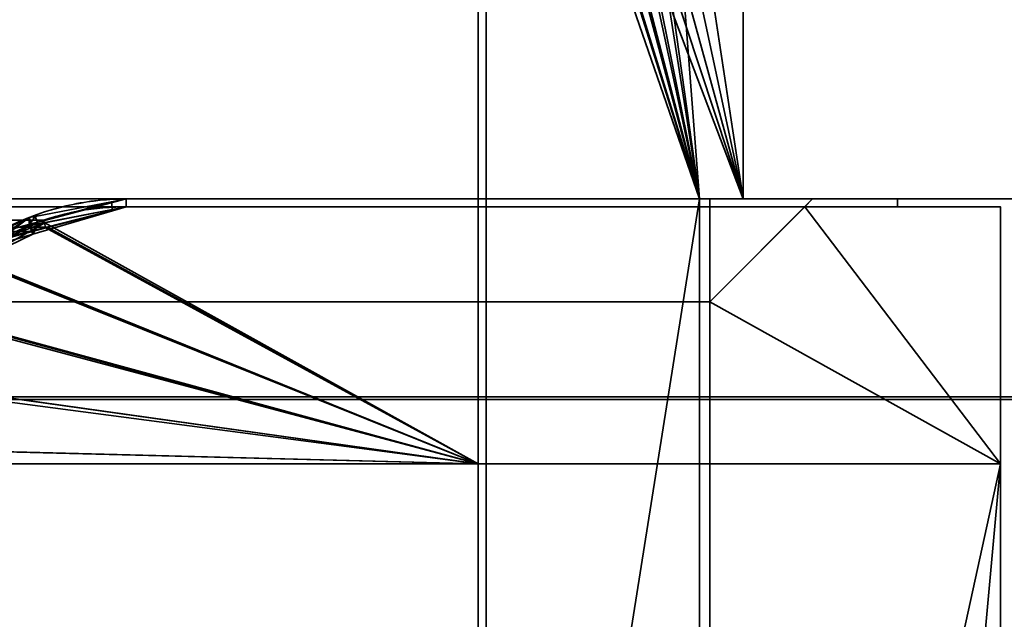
# Model space of a CAD drawing. Header units: millimetres. Extents: x -603 to 3703, y -120 to 193.
# Tile 263 of 656: x 402 to 421, y 170 to 182. Entities that reach past the tile are written whole.
import ezdxf

# ---------------------------------------------------------------- set-up
doc = ezdxf.new("R2010")
doc.units = ezdxf.units.MM
doc.layers.add('151', color=7, linetype='Continuous', true_color=0xffffff)

# ---------------------------------------------------------------- blocks, each defined once
blk = doc.blocks.new('UG_SURFACE_001')
at = {"layer": '151', "color": 252, "linetype": 'Continuous', "lineweight": 35}
for points in [[(602.5, -35, 2213), (602.5, 174.4, 2213), (-602.5, 174.4, 2213), (-602.5, -35, 2213)], [(-602.5, 174.4, 2213), (602.5, 174.4, 2213), (452.5, 174.4, 2063), (-452.5, 174.4, 2063)], [(-452.5, -35, 2063), (-452.5, 174.4, 2063), (452.5, 174.4, 2063), (452.5, -35, 2063)]]:
    blk.add_3dface(points, dxfattribs=at)
blk = doc.blocks.new('UG_SURFACE_042')
at = {"layer": '151', "color": 7, "linetype": 'Continuous', "lineweight": 35}
for points in [[(410.5, 178.3, 2019), (-410.5, 178.3, 2019), (-410.5, 178.15, 2019), (410.5, 178.15, 2019)], [(403.65, 178.3, 2012.15), (-403.65, 178.3, 2012.15), (-410.5, 178.3, 2019), (410.5, 178.3, 2019)], [(402.08, 177.887, 2010.58), (-402.08, 177.887, 2010.58), (-403.65, 178.3, 2012.15), (403.65, 178.3, 2012.15)], [(402.08, 177.887, 2010.58), (403.65, 178.3, 2012.15), (403.65, 178.15, 2012.15), (401.826, 177.67, 2010.326)], [(403.65, 178.3, 2012.15), (410.5, 178.3, 2019), (410.5, 178.15, 2019), (403.65, 178.15, 2012.15)], [(403.65, 178.15, 2012.15), (410.5, 178.15, 2019), (-410.5, 178.15, 2019), (-403.65, 178.15, 2012.15)], [(-403.65, 178.15, 2012.15), (-401.837, 177.614, 2010.337), (401.826, 177.67, 2010.326)], [(401.826, 177.67, 2010.326), (403.65, 178.15, 2012.15), (-403.65, 178.15, 2012.15)], [(-401.115, 177.633, 2009.615), (-402.08, 177.887, 2010.58), (402.08, 177.887, 2010.58)], [(-401.115, 177.633, 2009.615), (402.08, 177.887, 2010.58), (401.115, 177.633, 2009.615)], [(401.826, 177.67, 2010.326), (401.188, 177.502, 2009.688), (401.115, 177.633, 2009.615), (402.08, 177.887, 2010.58)], [(401.188, 177.502, 2009.688), (401.826, 177.67, 2010.326), (-401.837, 177.614, 2010.337)]]:
    blk.add_3dface(points, dxfattribs=at)
blk = doc.blocks.new('UG_SURFACE_043')
at = {"layer": '151', "color": 41, "linetype": 'Continuous', "lineweight": 35}
for points in [[(420.65, 173.15, 2029.15), (415, 173.15, 2023.5), (-415, 173.15, 2023.5), (-420.65, 173.15, 2029.15)], [(420.65, 81, 2029.15), (420.65, 173.15, 2029.15), (-420.65, 173.15, 2029.15), (-420.65, 81, 2029.15)], [(415, 173.15, 2023.5), (415, 147.3, 2023.5), (-415, 147.3, 2023.5), (-415, 173.15, 2023.5)], [(410.5, 147.3, 2019), (410.5, 173.15, 2019), (-410.5, 173.15, 2019), (-410.5, 147.3, 2019)], [(410.5, 173.15, 2019), (398.65, 173.15, 2007.15), (-398.65, 173.15, 2007.15), (-410.5, 173.15, 2019)], [(409.5, 89, 2018), (398.65, 173.15, 2007.15), (410.5, 173.15, 2019), (410.5, 147.3, 2019)], [(409.5, 89, 2018), (409.5, 55.15, 2018), (398.65, 55.15, 2007.15), (398.65, 173.15, 2007.15)], [(415, 147.3, 2023.5), (415, 173.15, 2023.5), (420.65, 173.15, 2029.15), (420.65, 81, 2029.15)]]:
    blk.add_3dface(points, dxfattribs=at)
blk = doc.blocks.new('UG_SURFACE_044')
at = {"layer": '151', "color": 14, "linetype": 'Continuous', "lineweight": 35}
for points in [[(410.5, 173.15, 2019), (410.5, 178.15, 2019), (-410.5, 178.15, 2019), (-410.5, 173.15, 2019)], [(410.5, 178.15, 2019), (403.65, 178.15, 2012.15), (-403.65, 178.15, 2012.15), (-410.5, 178.15, 2019)], [(-402.123, 177.76, 2010.623), (-403.65, 178.15, 2012.15), (403.65, 178.15, 2012.15)], [(403.65, 178.15, 2012.15), (402.125, 177.749, 2010.626), (-402.123, 177.76, 2010.623)], [(402.125, 177.749, 2010.626), (403.65, 178.15, 2012.15), (410.5, 178.15, 2019), (410.5, 173.15, 2019)], [(-401.252, 177.538, 2009.752), (-402.123, 177.76, 2010.623), (402.125, 177.749, 2010.626)], [(-401.252, 177.538, 2009.752), (402.125, 177.749, 2010.626), (401.189, 177.503, 2009.689)], [(410.5, 173.15, 2019), (400.755, 177.1, 2009.255), (401.189, 177.503, 2009.689), (402.125, 177.749, 2010.626)], [(399.623, 176.049, 2008.123), (400.755, 177.1, 2009.255), (410.5, 173.15, 2019)], [(398.922, 174.671, 2007.421), (399.493, 175.928, 2007.993), (399.623, 176.049, 2008.123), (410.5, 173.15, 2019)], [(410.5, 173.15, 2019), (398.65, 173.15, 2007.15), (398.823, 174.454, 2007.323), (398.922, 174.671, 2007.421)], [(398.65, 173.15, 2007.15), (410.5, 173.15, 2019), (-410.5, 173.15, 2019), (-398.65, 173.15, 2007.15)]]:
    blk.add_3dface(points, dxfattribs=at)
blk = doc.blocks.new('UG_SURFACE_045')
at = {"layer": '151', "color": 14, "linetype": 'Continuous', "lineweight": 35}
for points in [[(420.65, 178.15, 2029.15), (416.85, 178.15, 2025.35), (-416.85, 178.15, 2025.35), (-420.65, 178.15, 2029.15)], [(420.65, 173.15, 2029.15), (420.65, 178.15, 2029.15), (-420.65, 178.15, 2029.15), (-420.65, 173.15, 2029.15)], [(415, 176.3, 2023.5), (-415, 176.3, 2023.5), (-416.85, 178.15, 2025.35), (416.85, 178.15, 2025.35)], [(420.65, 173.15, 2029.15), (415, 173.15, 2023.5), (415, 176.3, 2023.5), (416.85, 178.15, 2025.35)], [(416.85, 178.15, 2025.35), (420.65, 178.15, 2029.15), (420.65, 173.15, 2029.15)], [(415, 176.3, 2023.5), (415, 173.15, 2023.5), (-415, 173.15, 2023.5), (-415, 176.3, 2023.5)], [(415, 173.15, 2023.5), (420.65, 173.15, 2029.15), (-420.65, 173.15, 2029.15), (-415, 173.15, 2023.5)]]:
    blk.add_3dface(points, dxfattribs=at)
blk = doc.blocks.new('UG_SURFACE_046')
at = {"layer": '151', "color": 252, "linetype": 'Continuous', "lineweight": 35}
for points in [[(-417, 178.3, 2025.5), (-415, 176.3, 2023.5), (415, 176.3, 2023.5), (417, 178.3, 2025.5)], [(-417, 178.3, 2025.5), (417, 178.3, 2025.5), (415, 178.3, 2023.5), (-415, 178.3, 2023.5)], [(-415, 176.3, 2023.5), (-415, 178.3, 2023.5), (415, 178.3, 2023.5), (415, 176.3, 2023.5)], [(417, 178.3, 2025.5), (417, 178.3, -4), (415, 178.3, -4), (415, 178.3, 2023.5)], [(415, 176.3, 2023.5), (415, 178.3, 2023.5), (415, 178.3, -4), (415, 176.3, -4)], [(417, 178.3, 2025.5), (415, 176.3, 2023.5), (415, 176.3, -4), (417, 178.3, -4)], [(415, 178.3, -4), (417, 178.3, -4), (415, 176.3, -4)]]:
    blk.add_3dface(points, dxfattribs=at)
blk = doc.blocks.new('UG_SURFACE_047')
at = {"layer": '151', "color": 7, "linetype": 'Continuous', "lineweight": 35}
for points in [[(-418.65, 178.15, 2027.15), (418.65, 178.15, 2027.15), (418.65, 178.3, 2027.15), (-418.65, 178.3, 2027.15)], [(418.65, 178.3, 2027.15), (417, 178.3, 2025.5), (-417, 178.3, 2025.5), (-418.65, 178.3, 2027.15)], [(-416.85, 178.15, 2025.35), (-417, 178.3, 2025.5), (417, 178.3, 2025.5), (416.85, 178.15, 2025.35)], [(418.65, 178.3, 2027.15), (418.65, 178.15, 2027.15), (416.85, 178.15, 2025.35), (417, 178.3, 2025.5)], [(418.65, 178.15, 2027.15), (-418.65, 178.15, 2027.15), (-416.85, 178.15, 2025.35), (416.85, 178.15, 2025.35)]]:
    blk.add_3dface(points, dxfattribs=at)
blk = doc.blocks.new('UG_SURFACE_049')
at = {"layer": '151', "color": 7, "linetype": 'Continuous', "lineweight": 35}
for points in [[(401.837, 177.614, 2010.337), (403.65, 178.15, 2012.15), (403.65, 178.3, 2012.15), (401.772, 177.806, 2010.272)], [(403.65, 178.3, -4), (403.369, 178.246, -4), (401.772, 177.806, 2010.272)], [(401.772, 177.806, 2010.272), (403.65, 178.3, 2012.15), (403.65, 178.3, -4)], [(401.772, 177.806, 2010.272), (403.369, 178.246, -4), (401.886, 177.962, -4)], [(401.886, 177.962, -4), (403.369, 178.246, -4), (403.378, 178.097, -4), (401.939, 177.816, -4)], [(403.369, 178.246, -4), (403.65, 178.3, -4), (403.65, 178.15, -4), (403.378, 178.097, -4)], [(403.65, 178.15, 2012.15), (410.5, 178.15, 2019), (410.5, 178.3, 2019), (403.65, 178.3, 2012.15)], [(403.65, 178.3, 2012.15), (410.5, 178.3, 2019), (410.5, 178.3, -4), (403.65, 178.3, -4)], [(403.65, 178.3, -4), (410.5, 178.3, -4), (410.5, 178.15, -4), (403.65, 178.15, -4)], [(410.5, 178.3, -4), (410.5, 178.3, 2019), (410.5, 178.15, 2019), (410.5, 178.15, -4)], [(401.939, 177.816, -4), (403.65, 178.15, 2012.15), (401.837, 177.614, 2010.337)], [(403.65, 178.15, 2012.15), (401.939, 177.816, -4), (403.378, 178.097, -4)], [(403.378, 178.097, -4), (403.65, 178.15, -4), (403.65, 178.15, 2012.15)], [(403.65, 178.15, 2012.15), (403.65, 178.15, -4), (410.5, 178.15, -4), (410.5, 178.15, 2019)], [(401.758, 177.932, -4), (400.568, 177.157, -4), (400.069, 176.662, 2008.569)], [(400.069, 176.662, 2008.569), (401.115, 177.633, 2009.615), (401.758, 177.932, -4)], [(401.772, 177.784, -4), (400.656, 177.044, -4), (400.568, 177.157, -4), (401.758, 177.932, -4)], [(401.115, 177.633, 2009.615), (401.772, 177.806, 2010.272), (401.758, 177.932, -4)], [(401.811, 177.792, -4), (401.772, 177.784, -4), (401.758, 177.932, -4), (401.769, 177.939, -4)], [(401.769, 177.939, -4), (401.758, 177.932, -4), (401.772, 177.806, 2010.272)], [(401.769, 177.939, -4), (401.886, 177.962, -4), (401.939, 177.816, -4), (401.811, 177.792, -4)], [(401.772, 177.806, 2010.272), (401.886, 177.962, -4), (401.769, 177.939, -4)], [(400.656, 177.044, -4), (401.772, 177.784, -4), (401.837, 177.614, 2010.337)], [(401.772, 177.806, 2010.272), (401.115, 177.633, 2009.615), (400.932, 177.347, 2009.432), (401.837, 177.614, 2010.337)], [(401.772, 177.784, -4), (401.811, 177.792, -4), (401.837, 177.614, 2010.337)], [(401.837, 177.614, 2010.337), (401.811, 177.792, -4), (401.939, 177.816, -4)], [(400.656, 177.044, -4), (401.837, 177.614, 2010.337), (400.932, 177.347, 2009.432)]]:
    blk.add_3dface(points, dxfattribs=at)
blk = doc.blocks.new('UG_SURFACE_050')
at = {"layer": '151', "color": 14, "linetype": 'Continuous', "lineweight": 35}
for points in [[(403.65, 178.15, -4), (402.068, 177.835, -4), (402.075, 177.748, 2010.576)], [(402.068, 177.835, -4), (403.65, 178.15, -4), (410.5, 178.15, -4), (410.5, 173.15, -4)], [(402.075, 177.748, 2010.576), (403.65, 178.15, 2012.15), (403.65, 178.15, -4)], [(410.5, 173.15, 2019), (410.5, 178.15, 2019), (403.65, 178.15, 2012.15), (402.075, 177.748, 2010.576)], [(410.5, 178.15, 2019), (410.5, 178.15, -4), (403.65, 178.15, -4), (403.65, 178.15, 2012.15)], [(410.5, 173.15, -4), (410.5, 178.15, -4), (410.5, 178.15, 2019), (410.5, 173.15, 2019)], [(402.068, 177.835, -4), (401.737, 177.769, -4), (400.718, 177.074, 2009.218)], [(400.718, 177.074, 2009.218), (401.252, 177.538, 2009.752), (402.068, 177.835, -4)], [(401.737, 177.769, -4), (400.726, 177.094, -4), (400.718, 177.074, 2009.218)], [(402.075, 177.748, 2010.576), (401.252, 177.538, 2009.752), (400.718, 177.074, 2009.218), (410.5, 173.15, 2019)], [(410.5, 173.15, -4), (400.726, 177.094, -4), (401.737, 177.769, -4), (402.068, 177.835, -4)], [(401.252, 177.538, 2009.752), (402.075, 177.748, 2010.576), (402.068, 177.835, -4)], [(399.647, 176.145, 2008.147), (400.726, 177.094, -4), (400.114, 176.686, -4)], [(399.647, 176.145, 2008.147), (400.718, 177.074, 2009.218), (400.726, 177.094, -4)], [(399.706, 176.074, -4), (400.114, 176.686, -4), (400.726, 177.094, -4), (410.5, 173.15, -4)], [(400.718, 177.074, 2009.218), (399.647, 176.145, 2008.147), (399.634, 176.121, 2008.134), (410.5, 173.15, 2019)], [(400.114, 176.686, -4), (399.706, 176.074, -4), (399.634, 176.121, 2008.134)], [(399.634, 176.121, 2008.134), (399.647, 176.145, 2008.147), (400.114, 176.686, -4)], [(398.933, 174.772, 2007.433), (399.634, 176.121, 2008.134), (399.706, 176.074, -4)], [(410.5, 173.15, 2019), (399.634, 176.121, 2008.134), (398.933, 174.772, 2007.433)], [(399.706, 176.074, -4), (399.031, 175.063, -4), (398.933, 174.772, 2007.433)], [(398.973, 174.772, -4), (399.031, 175.063, -4), (399.706, 176.074, -4), (410.5, 173.15, -4)], [(399.031, 175.063, -4), (398.973, 174.772, -4), (398.933, 174.772, 2007.433)], [(398.973, 174.772, -4), (398.71, 173.452, -4), (398.698, 173.45, 2007.198)], [(398.698, 173.45, 2007.198), (398.897, 174.703, 2007.397), (398.973, 174.772, -4)], [(398.933, 174.772, 2007.433), (398.897, 174.703, 2007.397), (398.698, 173.45, 2007.198), (410.5, 173.15, 2019)], [(410.5, 173.15, -4), (398.71, 173.452, -4), (398.973, 174.772, -4)], [(398.897, 174.703, 2007.397), (398.933, 174.772, 2007.433), (398.973, 174.772, -4)], [(398.71, 173.452, -4), (398.65, 173.15, -4), (398.65, 173.15, 2007.15)], [(398.65, 173.15, 2007.15), (398.698, 173.45, 2007.198), (398.71, 173.452, -4)], [(410.5, 173.15, -4), (398.65, 173.15, -4), (398.71, 173.452, -4)], [(398.698, 173.45, 2007.198), (398.65, 173.15, 2007.15), (410.5, 173.15, 2019)], [(398.65, 173.15, 2007.15), (398.65, 173.15, -4), (410.5, 173.15, -4), (410.5, 173.15, 2019)]]:
    blk.add_3dface(points, dxfattribs=at)
blk = doc.blocks.new('UG_SURFACE_052')
at = {"layer": '151', "color": 41, "linetype": 'Continuous', "lineweight": 35}
for points in [[(410.5, 173.15, 2019), (410.5, 173.15, -4), (398.65, 173.15, -4), (398.65, 173.15, 2007.15)], [(409.5, 89, -4), (398.65, 173.15, -4), (410.5, 173.15, -4), (410.5, 147.3, -4)], [(409.5, 89, -4), (409.5, 55.15, -4), (398.65, 55.15, -4), (398.65, 173.15, -4)], [(410.5, 147.3, 2019), (410.5, 173.15, 2019), (398.65, 173.15, 2007.15), (398.65, 55.15, 2007.15)], [(410.5, 147.3, -4), (410.5, 173.15, -4), (410.5, 173.15, 2019), (410.5, 147.3, 2019)], [(420.65, 173.15, -4), (413, 89, -4), (415, 147.3, -4)], [(420.65, 173.15, -4), (420.65, 81, -4), (413, 81, -4), (413, 89, -4)], [(415, 173.15, -4), (415, 147.3, -4), (415, 147.3, 2023.5), (415, 173.15, 2023.5)], [(420.65, 173.15, 2029.15), (420.65, 173.15, -4), (415, 173.15, -4), (415, 173.15, 2023.5)], [(415, 147.3, -4), (415, 173.15, -4), (420.65, 173.15, -4)], [(420.65, 81, 2029.15), (420.65, 173.15, 2029.15), (415, 173.15, 2023.5), (415, 147.3, 2023.5)], [(420.65, 81, -4), (420.65, 173.15, -4), (420.65, 173.15, 2029.15), (420.65, 81, 2029.15)]]:
    blk.add_3dface(points, dxfattribs=at)
blk = doc.blocks.new('UG_SURFACE_053')
at = {"layer": '151', "color": 7, "linetype": 'Continuous', "lineweight": 35}
for points in [[(417, 178.3, -4), (418.65, 178.3, -4), (418.65, 178.15, -4), (416.85, 178.15, -4)], [(416.85, 178.15, 2025.35), (417, 178.3, 2025.5), (417, 178.3, -4), (416.85, 178.15, -4)], [(417, 178.3, 2025.5), (416.85, 178.15, 2025.35), (418.65, 178.15, 2027.15), (418.65, 178.3, 2027.15)], [(418.65, 178.3, 2027.15), (418.65, 178.3, -4), (417, 178.3, -4), (417, 178.3, 2025.5)], [(418.65, 178.15, 2027.15), (418.65, 178.15, -4), (418.65, 178.3, -4), (418.65, 178.3, 2027.15)], [(418.65, 178.15, 2027.15), (416.85, 178.15, 2025.35), (416.85, 178.15, -4), (418.65, 178.15, -4)]]:
    blk.add_3dface(points, dxfattribs=at)
blk = doc.blocks.new('UG_SURFACE_054')
at = {"layer": '151', "color": 14, "linetype": 'Continuous', "lineweight": 35}
for points in [[(415, 176.3, -4), (416.85, 178.15, -4), (420.65, 178.15, -4), (420.65, 173.15, -4)], [(416.85, 178.15, 2025.35), (415, 176.3, 2023.5), (415, 173.15, 2023.5), (420.65, 173.15, 2029.15)], [(415, 176.3, -4), (415, 176.3, 2023.5), (416.85, 178.15, 2025.35), (416.85, 178.15, -4)], [(420.65, 173.15, 2029.15), (420.65, 178.15, 2029.15), (416.85, 178.15, 2025.35)], [(420.65, 178.15, 2029.15), (420.65, 178.15, -4), (416.85, 178.15, -4), (416.85, 178.15, 2025.35)], [(420.65, 173.15, -4), (420.65, 178.15, -4), (420.65, 178.15, 2029.15), (420.65, 173.15, 2029.15)], [(420.65, 173.15, -4), (415, 173.15, -4), (415, 176.3, -4)], [(415, 176.3, -4), (415, 173.15, -4), (415, 173.15, 2023.5), (415, 176.3, 2023.5)], [(415, 173.15, 2023.5), (415, 173.15, -4), (420.65, 173.15, -4), (420.65, 173.15, 2029.15)]]:
    blk.add_3dface(points, dxfattribs=at)
blk = doc.blocks.new('UG_SURFACE_073')
at = {"layer": '151', "color": 7, "linetype": 'Continuous', "lineweight": 35}
for points in [[(-470.8, 190.3, 2079.3), (-470.8, 174.45, 2079.3), (470.8, 174.45, 2079.3), (470.8, 190.3, 2079.3)], [(470.65, 190.3, 2079.15), (470.65, 174.45, 2079.15), (-470.65, 174.45, 2079.15), (-470.65, 190.3, 2079.15)], [(410.65, 152.3, 2019.15), (410.65, 190.3, 2019.15), (-410.65, 190.3, 2019.15), (-410.65, 152.3, 2019.15)], [(-410.5, 152.3, 2019), (-410.5, 190.3, 2019), (410.5, 190.3, 2019), (410.5, 152.3, 2019)], [(410.65, 190.3, 2019.15), (410.65, 152.3, 2019.15), (410.5, 152.3, 2019), (410.5, 190.3, 2019)], [(470.65, 174.45, 2079.15), (470.8, 174.45, 2079.3), (-470.8, 174.45, 2079.3), (-470.65, 174.45, 2079.15)]]:
    blk.add_3dface(points, dxfattribs=at)
blk = doc.blocks.new('UG_SURFACE_074')
at = {"layer": '151', "color": 14, "linetype": 'Continuous', "lineweight": 35}
for points in [[(-415.65, 193.3, 2024.15), (-415.65, 178.3, 2024.15), (415.65, 178.3, 2024.15), (415.65, 193.3, 2024.15)], [(414.8, 178.3, 2023.3), (412.735, 193.059, 2021.235), (413.65, 193.3, 2022.15)], [(413.65, 193.3, 2022.15), (415.65, 193.3, 2024.15), (415.65, 178.3, 2024.15), (414.8, 178.3, 2023.3)], [(411.913, 192.67, 2020.413), (412.174, 192.912, 2020.674), (412.735, 193.059, 2021.235), (414.8, 178.3, 2023.3)], [(411.234, 192.039, 2019.734), (411.913, 192.67, 2020.413), (414.8, 178.3, 2023.3)], [(410.813, 191.212, 2019.313), (411.156, 191.967, 2019.655), (411.234, 192.039, 2019.734), (414.8, 178.3, 2023.3)], [(414.8, 178.3, 2023.3), (410.65, 190.3, 2019.15), (410.754, 191.082, 2019.254), (410.813, 191.212, 2019.313)], [(-410.65, 152.15, 2019.15), (-410.65, 190.3, 2019.15), (410.65, 190.3, 2019.15), (410.65, 152.15, 2019.15)], [(410.65, 152.15, 2019.15), (410.65, 190.3, 2019.15), (414.8, 178.3, 2023.3)], [(414.8, 178.3, 2023.3), (415.65, 178.3, 2024.15), (-415.65, 178.3, 2024.15), (-414.8, 178.3, 2023.3)], [(-414.8, 178.3, 2023.3), (-414.8, 149.3, 2023.3), (414.8, 149.3, 2023.3), (414.8, 178.3, 2023.3)], [(414.8, 178.3, 2023.3), (414.8, 149.3, 2023.3), (413.5, 149.3, 2022), (410.65, 152.15, 2019.15)]]:
    blk.add_3dface(points, dxfattribs=at)
blk = doc.blocks.new('UG_SURFACE_075')
at = {"layer": '151', "color": 14, "linetype": 'Continuous', "lineweight": 35}
for points in [[(465.65, 174.45, 2074.15), (-465.65, 174.45, 2074.15), (-465.65, 193.3, 2074.15), (465.65, 193.3, 2074.15)], [(-470.65, 190.3, 2079.15), (-470.65, 174.45, 2079.15), (470.65, 174.45, 2079.15), (470.65, 190.3, 2079.15)], [(465.65, 174.45, 2074.15), (470.65, 174.45, 2079.15), (-470.65, 174.45, 2079.15), (-465.65, 174.45, 2074.15)]]:
    blk.add_3dface(points, dxfattribs=at)
blk = doc.blocks.new('UG_SURFACE_076')
at = {"layer": '151', "color": 41, "linetype": 'Continuous', "lineweight": 35}
for points in [[(-465.65, 193.3, 2074.15), (-465.65, 178.3, 2074.15), (465.65, 178.3, 2074.15), (465.65, 193.3, 2074.15)], [(-415.65, 178.3, 2024.15), (-415.65, 193.3, 2024.15), (415.65, 193.3, 2024.15), (415.65, 178.3, 2024.15)], [(415.65, 193.3, 2024.15), (465.65, 193.3, 2074.15), (465.65, 178.3, 2074.15), (415.65, 178.3, 2024.15)], [(415.65, 178.3, 2024.15), (465.65, 178.3, 2074.15), (-465.65, 178.3, 2074.15), (-415.65, 178.3, 2024.15)]]:
    blk.add_3dface(points, dxfattribs=at)
blk = doc.blocks.new('UG_SURFACE_077')
at = {"layer": '151', "color": 14, "linetype": 'Continuous', "lineweight": 35}
for points in [[(415.65, 178.3, -4), (412.483, 193.059, -4), (412.502, 193.072, -4), (413.38, 193.246, -4)], [(414.8, 178.3, 2023.3), (415.65, 178.3, 2024.15), (413.379, 193.231, 2021.879), (412.488, 193.003, 2020.988)], [(415.65, 178.3, 2024.15), (415.65, 193.3, 2024.15), (413.65, 193.3, 2022.15), (413.379, 193.231, 2021.879)], [(413.38, 193.246, -4), (413.65, 193.3, -4), (415.65, 193.3, -4), (415.65, 178.3, -4)], [(415.65, 193.3, 2024.15), (415.65, 178.3, 2024.15), (415.65, 178.3, -4), (415.65, 193.3, -4)], [(411.729, 192.555, -4), (412.483, 193.059, -4), (415.65, 178.3, -4)], [(414.8, 178.3, 2023.3), (412.488, 193.003, 2020.988), (412.211, 192.933, 2020.711), (411.737, 192.521, 2020.237)], [(414.8, 178.3, 2023.3), (411.737, 192.521, 2020.237), (411.248, 192.097, 2019.748), (411.136, 191.882, 2019.636)], [(411.162, 191.873, -4), (411.529, 192.421, -4), (411.729, 192.555, -4), (415.65, 178.3, -4)], [(414.8, 178.3, 2023.3), (411.136, 191.882, 2019.636), (410.798, 191.232, 2019.299), (410.774, 191.077, 2019.274)], [(410.804, 191.073, -4), (410.878, 191.448, -4), (411.162, 191.873, -4), (415.65, 178.3, -4)], [(410.774, 191.077, 2019.274), (410.65, 190.3, 2019.15), (414.8, 178.3, 2023.3)], [(415.65, 178.3, -4), (414.8, 178.3, -4), (410.65, 190.3, -4), (410.804, 191.073, -4)], [(410.65, 152.15, 2019.15), (410.65, 190.3, 2019.15), (410.65, 190.3, -4), (410.65, 152.15, -4)], [(410.65, 152.15, -4), (410.65, 190.3, -4), (414.8, 178.3, -4)], [(414.8, 178.3, 2023.3), (410.65, 190.3, 2019.15), (410.65, 152.15, 2019.15)], [(414.8, 178.3, -4), (414.8, 149.3, -4), (413.5, 149.3, -4), (410.65, 152.15, -4)], [(410.65, 152.15, 2019.15), (413.5, 149.3, 2022), (414.8, 149.3, 2023.3), (414.8, 178.3, 2023.3)], [(414.8, 178.3, 2023.3), (414.8, 178.3, -4), (415.65, 178.3, -4), (415.65, 178.3, 2024.15)], [(414.8, 178.3, 2023.3), (414.8, 149.3, 2023.3), (414.8, 149.3, -4), (414.8, 178.3, -4)]]:
    blk.add_3dface(points, dxfattribs=at)
blk = doc.blocks.new('UG_SURFACE_078')
at = {"layer": '151', "color": 7, "linetype": 'Continuous', "lineweight": 35}
for points in [[(410.5, 190.3, 2019), (410.5, 152.3, 2019), (410.65, 152.3, 2019.15), (410.65, 190.3, 2019.15)], [(410.5, 152.3, -4), (410.5, 190.3, -4), (410.65, 190.3, -4), (410.65, 152.3, -4)], [(410.5, 152.3, 2019), (410.5, 190.3, 2019), (410.5, 190.3, -4), (410.5, 152.3, -4)], [(410.65, 152.3, -4), (410.65, 190.3, -4), (410.65, 190.3, 2019.15), (410.65, 152.3, 2019.15)]]:
    blk.add_3dface(points, dxfattribs=at)
blk = doc.blocks.new('UG_SURFACE_079')
at = {"layer": '151', "color": 41, "linetype": 'Continuous', "lineweight": 35}
for points in [[(415.65, 178.3, 2024.15), (415.65, 193.3, 2024.15), (415.65, 193.3, -4), (415.65, 178.3, -4)], [(465.65, 178.3, -4), (415.65, 178.3, -4), (415.65, 193.3, -4), (465.65, 193.3, -4)], [(415.65, 178.3, 2024.15), (465.65, 178.3, 2074.15), (465.65, 193.3, 2074.15), (415.65, 193.3, 2024.15)], [(415.65, 178.3, 2024.15), (415.65, 178.3, -4), (465.65, 178.3, -4), (465.65, 178.3, 2074.15)]]:
    blk.add_3dface(points, dxfattribs=at)

msp = doc.modelspace()

# ---------------------------------------------------------------- linework, layer by layer
at = {"layer": '151', "color": 252, "linetype": 'Continuous', "lineweight": -3, "true_color": 0x939598}
for p, q in [((415.65, 178.3, -4), (415.65, 193.3, -4)), ((415.65, 193.3, 2024.15), (415.65, 178.3, 2024.15)), ((415.65, 178.3, 2024.15), (415.65, 193.3, 2024.15)), ((415.65, 193.3, -4), (415.65, 178.3, -4)), ((415.65, 178.3, 2024.15), (415.65, 193.3, 2024.15)), ((415.65, 193.3, 2024.15), (415.65, 178.3, 2024.15)), ((410.5, 152.3, -4), (410.5, 190.3, -4)), ((410.5, 190.3, 2019), (410.5, 152.3, 2019)), ((410.5, 190.3, 2019), (410.5, 152.3, 2019)), ((410.65, 190.3, 2019.15), (410.65, 152.3, 2019.15)), ((410.65, 190.3, 2019.15), (410.65, 152.15, 2019.15)), ((410.65, 190.3, -4), (410.65, 152.15, -4)), ((410.65, 152.3, -4), (410.65, 190.3, -4)), ((410.65, 190.3, 2019.15), (410.65, 152.15, 2019.15)), ((410.65, 190.3, 2019.15), (410.65, 152.3, 2019.15)), ((-465.65, 178.3, 2074.15), (465.65, 178.3, 2074.15)), ((418.65, 178.3, 2027.15), (-418.65, 178.3, 2027.15)), ((417, 178.3, 2025.5), (-417, 178.3, 2025.5)), ((417, 178.3, 2025.5), (-417, 178.3, 2025.5)), ((-415.65, 178.3, 2024.15), (415.65, 178.3, 2024.15)), ((-415.65, 178.3, 2024.15), (415.65, 178.3, 2024.15)), ((415, 178.3, 2023.5), (-415, 178.3, 2023.5)), ((-414.8, 178.3, 2023.3), (414.8, 178.3, 2023.3)), ((410.5, 178.3, 2019), (-410.5, 178.3, 2019)), ((403.65, 178.3, 2012.15), (-403.65, 178.3, 2012.15)), ((410.5, 178.3, 2019), (403.65, 178.3, 2012.15)), ((403.65, 178.3, 2012.15), (410.5, 178.3, 2019)), ((403.65, 178.3, -4), (403.65, 178.3, 2012.15)), ((403.65, 178.3, -4), (410.5, 178.3, -4)), ((410.5, 178.3, -4), (410.5, 178.3, 2019)), ((410.5, 178.3, 2019), (410.5, 178.15, 2019)), ((410.5, 178.3, -4), (410.5, 178.15, -4)), ((410.5, 178.15, 2019), (410.5, 178.3, 2019)), ((414.8, 178.3, 2023.3), (415.65, 178.3, 2024.15)), ((414.8, 149.3, 2023.3), (414.8, 178.3, 2023.3)), ((414.8, 149.3, -4), (414.8, 178.3, -4)), ((415.65, 178.3, -4), (414.8, 178.3, -4)), ((414.8, 149.3, 2023.3), (414.8, 178.3, 2023.3)), ((415.65, 178.3, 2024.15), (414.8, 178.3, 2023.3)), ((414.8, 178.3, 2023.3), (414.8, 178.3, -4)), ((414.8, 149.3, -4), (414.8, 178.3, -4)), ((415, 178.3, -4), (417, 178.3, -4)), ((415, 176.3, -4), (415, 178.3, -4)), ((417, 178.3, 2025.5), (415, 176.3, 2023.5)), ((415, 176.3, 2023.5), (415, 178.3, 2023.5)), ((417, 178.3, -4), (415, 176.3, -4)), ((415, 178.3, -4), (415, 178.3, 2023.5)), ((465.65, 178.3, 2074.15), (415.65, 178.3, 2024.15)), ((415.65, 178.3, 2024.15), (415.65, 178.3, -4)), ((415.65, 178.3, 2024.15), (465.65, 178.3, 2074.15)), ((415.65, 178.3, 2024.15), (415.65, 178.3, -4)), ((465.65, 178.3, -4), (415.65, 178.3, -4)), ((416.85, 178.15, 2025.35), (417, 178.3, 2025.5)), ((417, 178.3, -4), (416.85, 178.15, -4)), ((417, 178.3, 2025.5), (416.85, 178.15, 2025.35)), ((418.65, 178.3, -4), (417, 178.3, -4)), ((417, 178.3, -4), (417, 178.3, 2025.5)), ((418.65, 178.3, 2027.15), (417, 178.3, 2025.5)), ((417, 178.3, -4), (417, 178.3, 2025.5)), ((417, 178.3, 2025.5), (418.65, 178.3, 2027.15)), ((418.65, 178.3, -4), (418.65, 178.15, -4)), ((418.65, 178.3, -4), (418.65, 178.3, 2027.15)), ((418.65, 178.3, 2027.15), (418.65, 178.15, 2027.15)), ((418.65, 178.3, 2027.15), (418.65, 178.15, 2027.15)), ((420.65, 178.15, 2029.15), (-420.65, 178.15, 2029.15)), ((418.65, 178.15, 2027.15), (-418.65, 178.15, 2027.15)), ((416.85, 178.15, 2025.35), (-416.85, 178.15, 2025.35)), ((416.85, 178.15, 2025.35), (-416.85, 178.15, 2025.35)), ((410.5, 178.15, 2019), (-410.5, 178.15, 2019)), ((410.5, 178.15, 2019), (-410.5, 178.15, 2019)), ((-403.65, 178.15, 2012.15), (403.65, 178.15, 2012.15)), ((-403.65, 178.15, 2012.15), (403.65, 178.15, 2012.15)), ((403.65, 178.15, 2012.15), (410.5, 178.15, 2019)), ((410.5, 178.15, -4), (403.65, 178.15, -4)), ((403.65, 178.15, -4), (410.5, 178.15, -4)), ((403.65, 178.15, 2012.15), (403.65, 178.15, -4)), ((403.65, 178.15, 2012.15), (410.5, 178.15, 2019)), ((410.5, 178.15, 2019), (403.65, 178.15, 2012.15)), ((410.5, 178.15, 2019), (403.65, 178.15, 2012.15)), ((410.5, 178.15, -4), (410.5, 178.15, 2019)), ((410.5, 178.15, -4), (410.5, 178.15, 2019)), ((410.5, 173.15, 2019), (410.5, 178.15, 2019)), ((410.5, 173.15, 2019), (410.5, 178.15, 2019)), ((410.5, 173.15, -4), (410.5, 178.15, -4)), ((416.85, 178.15, 2025.35), (415, 176.3, 2023.5)), ((416.85, 178.15, -4), (415, 176.3, -4)), ((416.85, 178.15, 2025.35), (415, 176.3, 2023.5)), ((420.65, 178.15, -4), (416.85, 178.15, -4)), ((416.85, 178.15, -4), (416.85, 178.15, 2025.35)), ((420.65, 178.15, 2029.15), (416.85, 178.15, 2025.35)), ((418.65, 178.15, 2027.15), (416.85, 178.15, 2025.35)), ((418.65, 178.15, -4), (416.85, 178.15, -4)), ((416.85, 178.15, 2025.35), (418.65, 178.15, 2027.15)), ((416.85, 178.15, 2025.35), (420.65, 178.15, 2029.15)), ((416.85, 178.15, -4), (416.85, 178.15, 2025.35)), ((418.65, 178.15, -4), (418.65, 178.15, 2027.15)), ((420.65, 173.15, 2029.15), (420.65, 178.15, 2029.15)), ((420.65, 178.15, -4), (420.65, 178.15, 2029.15)), ((420.65, 173.15, -4), (420.65, 178.15, -4)), ((420.65, 173.15, 2029.15), (420.65, 178.15, 2029.15)), ((415, 176.3, 2023.5), (-415, 176.3, 2023.5)), ((415, 176.3, 2023.5), (-415, 176.3, 2023.5)), ((415, 176.3, 2023.5), (415, 173.15, 2023.5)), ((415, 176.3, 2023.5), (415, 173.15, 2023.5)), ((415, 176.3, -4), (415, 173.15, -4)), ((415, 176.3, -4), (415, 176.3, 2023.5)), ((415, 176.3, -4), (415, 176.3, 2023.5)), ((-470.8, 174.45, 2079.3), (470.8, 174.45, 2079.3)), ((-470.65, 174.45, 2079.15), (470.65, 174.45, 2079.15)), ((-470.65, 174.45, 2079.15), (470.65, 174.45, 2079.15)), ((-465.65, 174.45, 2074.15), (465.65, 174.45, 2074.15)), ((-602.5, 174.4, 2213), (602.5, 174.4, 2213)), ((452.5, 174.4, 2063), (-452.5, 174.4, 2063)), ((420.65, 173.15, 2029.15), (-420.65, 173.15, 2029.15)), ((420.65, 173.15, 2029.15), (-420.65, 173.15, 2029.15)), ((415, 173.15, 2023.5), (-415, 173.15, 2023.5)), ((415, 173.15, 2023.5), (-415, 173.15, 2023.5)), ((410.5, 173.15, 2019), (-410.5, 173.15, 2019)), ((410.5, 173.15, 2019), (-410.5, 173.15, 2019)), ((410.5, 173.15, -4), (398.65, 173.15, -4)), ((398.65, 173.15, -4), (410.5, 173.15, -4)), ((410.5, 173.15, 2019), (398.65, 173.15, 2007.15)), ((398.65, 173.15, 2007.15), (410.5, 173.15, 2019)), ((410.5, 173.15, 2019), (398.65, 173.15, 2007.15)), ((398.65, 173.15, 2007.15), (410.5, 173.15, 2019)), ((410.5, 173.15, -4), (410.5, 173.15, 2019)), ((410.5, 147.3, -4), (410.5, 173.15, -4)), ((410.5, 173.15, -4), (410.5, 173.15, 2019)), ((410.5, 147.3, 2019), (410.5, 173.15, 2019)), ((410.5, 147.3, 2019), (410.5, 173.15, 2019)), ((415, 173.15, 2023.5), (420.65, 173.15, 2029.15)), ((420.65, 173.15, 2029.15), (415, 173.15, 2023.5)), ((415, 173.15, 2023.5), (420.65, 173.15, 2029.15)), ((415, 173.15, 2023.5), (415, 147.3, 2023.5)), ((415, 173.15, -4), (415, 173.15, 2023.5)), ((420.65, 173.15, -4), (415, 173.15, -4)), ((415, 173.15, 2023.5), (415, 147.3, 2023.5)), ((415, 173.15, -4), (415, 147.3, -4)), ((420.65, 173.15, 2029.15), (415, 173.15, 2023.5)), ((415, 173.15, -4), (420.65, 173.15, -4)), ((415, 173.15, -4), (415, 173.15, 2023.5)), ((420.65, 81, 2029.15), (420.65, 173.15, 2029.15)), ((420.65, 173.15, -4), (420.65, 173.15, 2029.15)), ((420.65, 81, -4), (420.65, 173.15, -4)), ((420.65, 173.15, -4), (420.65, 173.15, 2029.15)), ((420.65, 81, 2029.15), (420.65, 173.15, 2029.15))]:
    msp.add_line(p, q, dxfattribs=at)
msp.add_arc((403.65, 173.15, -4), 5, 90, 180, dxfattribs=at)
for points in [[(403.65, 178.3, 2012.15), (398.5, 178.3, 2007), (398.5, 173.15, 2007)], [(403.65, 178.3, 2012.15), (398.5, 178.3, 2007), (398.5, 173.15, 2007)], [(398.65, 173.15, 2007.15), (398.65, 178.15, 2007.15), (403.65, 178.15, 2012.15)], [(403.65, 178.15, 2012.15), (398.65, 178.15, 2007.15), (398.65, 173.15, 2007.15)]]:
    msp.add_rational_spline(points, [1, 0.707106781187, 1], degree=2, dxfattribs=at)
for points, knots in [([(398.5, 173.15, -4), (398.5, 174.502, -4), (399.055, 175.838, -4), (400.962, 177.745, -4), (402.298, 178.3, -4), (403.65, 178.3, -4)], [0, 0, 0, 0, 0.5, 0.5, 1, 1, 1, 1]), ([(398.65, 173.15, -4), (398.65, 173.739, -4), (398.757, 174.375, -4), (399.245, 175.606, -4), (399.626, 176.197, -4), (400.603, 177.174, -4), (401.194, 177.555, -4), (402.425, 178.043, -4), (403.061, 178.15, -4), (403.65, 178.15, -4)], [0, 0, 0, 0, 0.25, 0.25, 0.5, 0.5, 0.75, 0.75, 1, 1, 1, 1])]:
    msp.add_open_spline(points, degree=3, knots=knots, dxfattribs=at)
for points, degree in [([(403.65, 178.3, -4), (403.65, 178.15, -4)], 1), ([(403.65, 178.15, 2012.15), (134.55, 178.15, 2012.15), (-134.55, 178.15, 2012.15), (-403.65, 178.15, 2012.15)], 3), ([(398.65, 173.15, 2007.15), (398.65, 173.739, 2007.15), (398.864, 175.013, 2007.364), (400.009, 176.791, 2008.509), (401.787, 177.936, 2010.287), (403.061, 178.15, 2011.561), (403.65, 178.15, 2012.15)], 3), ([(403.65, 178.15, 2012.15), (403.061, 178.15, 2011.561), (401.787, 177.936, 2010.287), (400.009, 176.791, 2008.509), (398.864, 175.013, 2007.364), (398.65, 173.739, 2007.15), (398.65, 173.15, 2007.15)], 3), ([(403.65, 178.15, -4), (403.65, 178.15, 668.05), (403.65, 178.15, 1340.1), (403.65, 178.15, 2012.15)], 3)]:
    msp.add_open_spline(points, degree=degree, dxfattribs=at)

# ---------------------------------------------------------------- block references
for name in ['UG_SURFACE_073', 'UG_SURFACE_078', 'UG_SURFACE_075', 'UG_SURFACE_076', 'UG_SURFACE_074', 'UG_SURFACE_077', 'UG_SURFACE_079', 'UG_SURFACE_047', 'UG_SURFACE_046', 'UG_SURFACE_042', 'UG_SURFACE_049', 'UG_SURFACE_053', 'UG_SURFACE_045', 'UG_SURFACE_044', 'UG_SURFACE_050', 'UG_SURFACE_054', 'UG_SURFACE_001', 'UG_SURFACE_043', 'UG_SURFACE_052']:
    msp.add_blockref(name, (0, 0), dxfattribs=at)

doc.saveas('drawing.dxf')
